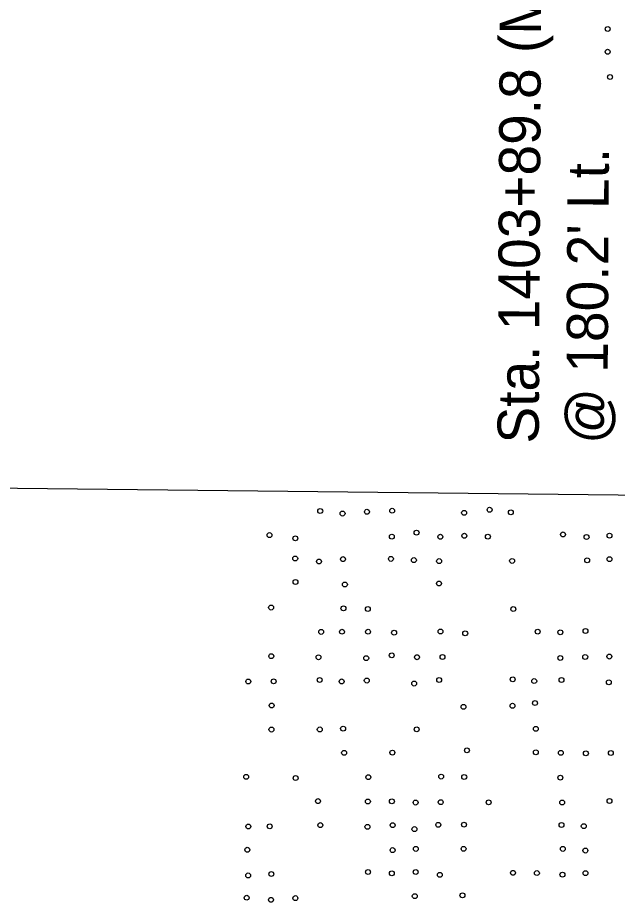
# Model space of a CAD drawing. Extents: x 20503438 to 20508873, y 7964251 to 7984667.
# Drawn here: x 20506190.7 to 20506435.2, y 7973035.5 to 7973396.3 of the extents above; entities that cross this region are included whole.
import ezdxf

# ---------------------------------------------------------------- set-up
doc = ezdxf.new("R2010")
doc.units = 0
for name, color, linetype in [('SurSectionLine', 7, 'Continuous'), ('SurSurveyPoints', 7, 'Continuous'), ('SurTxtDrainage', 7, 'Continuous')]:
    doc.layers.add(name, color=color, linetype=linetype)

msp = doc.modelspace()

# ---------------------------------------------------------------- linework, layer by layer
at = {"layer": 'SurSectionLine'}
msp.add_lwpolyline([(20503716.38, 7973231.78), (20508873.11, 7973174.65)], dxfattribs=at)
at = {"layer": 'SurSurveyPoints'}
for centre in [(20506431.31, 7973391.66), (20506431.29, 7973382.36), (20506432.27, 7973372.07), (20506314.09, 7973195.05), (20506343.41, 7973195.17), (20506383.16, 7973195.57), (20506323.2, 7973194.01), (20506333.14, 7973194.75), (20506372.75, 7973194.32), (20506391.83, 7973194.53), (20506293.41, 7973185.24), (20506343.3, 7973184.62), (20506353.37, 7973186.22), (20506363.08, 7973184.55), (20506372.87, 7973184.96), (20506382.47, 7973184.59), (20506413.1, 7973185.51), (20506422.69, 7973184.44), (20506432.03, 7973185.03), (20506303.95, 7973183.93), (20506303.9, 7973175.68), (20506313.58, 7973174.46), (20506323.37, 7973175.44), (20506342.92, 7973175.52), (20506352.29, 7973175.04), (20506362.57, 7973174.63), (20506392.32, 7973174.7), (20506422.95, 7973174.97), (20506432.05, 7973175.4), (20506303.97, 7973166.12), (20506324.16, 7973165.1), (20506362.53, 7973165.48), (20506294.05, 7973155.67), (20506323.56, 7973155.37), (20506333.51, 7973155.08), (20506392.82, 7973155.07), (20506314.47, 7973145.75), (20506322.96, 7973145.82), (20506333.59, 7973145.82), (20506344.22, 7973145.42), (20506363.12, 7973145.9), (20506373.22, 7973145.17), (20506402.77, 7973145.85), (20506411.99, 7973145.6), (20506422.25, 7973146.11), (20506294.13, 7973135.87), (20506313.39, 7973135.41), (20506332.85, 7973135.05), (20506343.25, 7973136.21), (20506353.56, 7973135.42), (20506363.96, 7973135.51), (20506411.99, 7973135.11), (20506422.15, 7973135.54), (20506431.99, 7973135.7), (20506284.75, 7973125.54), (20506295.1, 7973125.59), (20506313.85, 7973126.14), (20506322.83, 7973125.56), (20506333.06, 7973125.9), (20506352.4, 7973124.68), (20506362.59, 7973126.14), (20506392.58, 7973126.42), (20506401.36, 7973125.7), (20506412.44, 7973126.14), (20506431.78, 7973125.21), (20506294.28, 7973115.74), (20506392.49, 7973115.62), (20506401.67, 7973116.73), (20506372.51, 7973115.2), (20506294.2, 7973105.92), (20506313.9, 7973105.98), (20506323.42, 7973106.31), (20506353.43, 7973106), (20506402, 7973106.22), (20506323.82, 7973096.44), (20506343.52, 7973096.52), (20506373.91, 7973097.44), (20506402.02, 7973096.66), (20506412.2, 7973096.42), (20506422.42, 7973096.22), (20506432.59, 7973096.38), (20506283.91, 7973086.65), (20506304.05, 7973086.14), (20506333.72, 7973086.52), (20506363.39, 7973086.74), (20506372.82, 7973086.59), (20506412.01, 7973086.29), (20506313.18, 7973076.74), (20506333.53, 7973076.6), (20506343.31, 7973076.65), (20506352.98, 7973076.14), (20506363.22, 7973076.32), (20506382.77, 7973076.25), (20506412.73, 7973076.17), (20506432.06, 7973076.79), (20506284.78, 7973066.37), (20506293.5, 7973066.47), (20506314.15, 7973066.96), (20506333.33, 7973066.24), (20506343.62, 7973066.92), (20506352.5, 7973065.33), (20506362.23, 7973067.05), (20506372.7, 7973067.14), (20506412.51, 7973067), (20506421.55, 7973066.52), (20506284.35, 7973056.89), (20506343.61, 7973056.77), (20506353.08, 7973057.25), (20506372.55, 7973057.26), (20506413.03, 7973057.25), (20506422.21, 7973056.57), (20506333.59, 7973047.81), (20506343.3, 7973047.29), (20506353.01, 7973047.82), (20506392.71, 7973047.5), (20506402.44, 7973047.39), (20506422.25, 7973047.34), (20506284.69, 7973046.42), (20506294.17, 7973047), (20506362.87, 7973046.66), (20506412.86, 7973046.74), (20506284.1, 7973037.33), (20506294.01, 7973036.47), (20506303.96, 7973037.18), (20506352.63, 7973037.97), (20506372.08, 7973038.31)]:
    msp.add_circle(centre, 1, dxfattribs=at)

# ---------------------------------------------------------------- texts
at = {"layer": 'SurTxtDrainage'}
for s, p in [('Sta. 1403+89.8 (M.L.)', (20506403.17, 7973222.55)), ("@ 180.2' Lt.", (20506431.17, 7973222.4))]:
    msp.add_text(s, height=16.8, rotation=89.6917, dxfattribs=at).set_placement(p)

doc.saveas('drawing.dxf')
